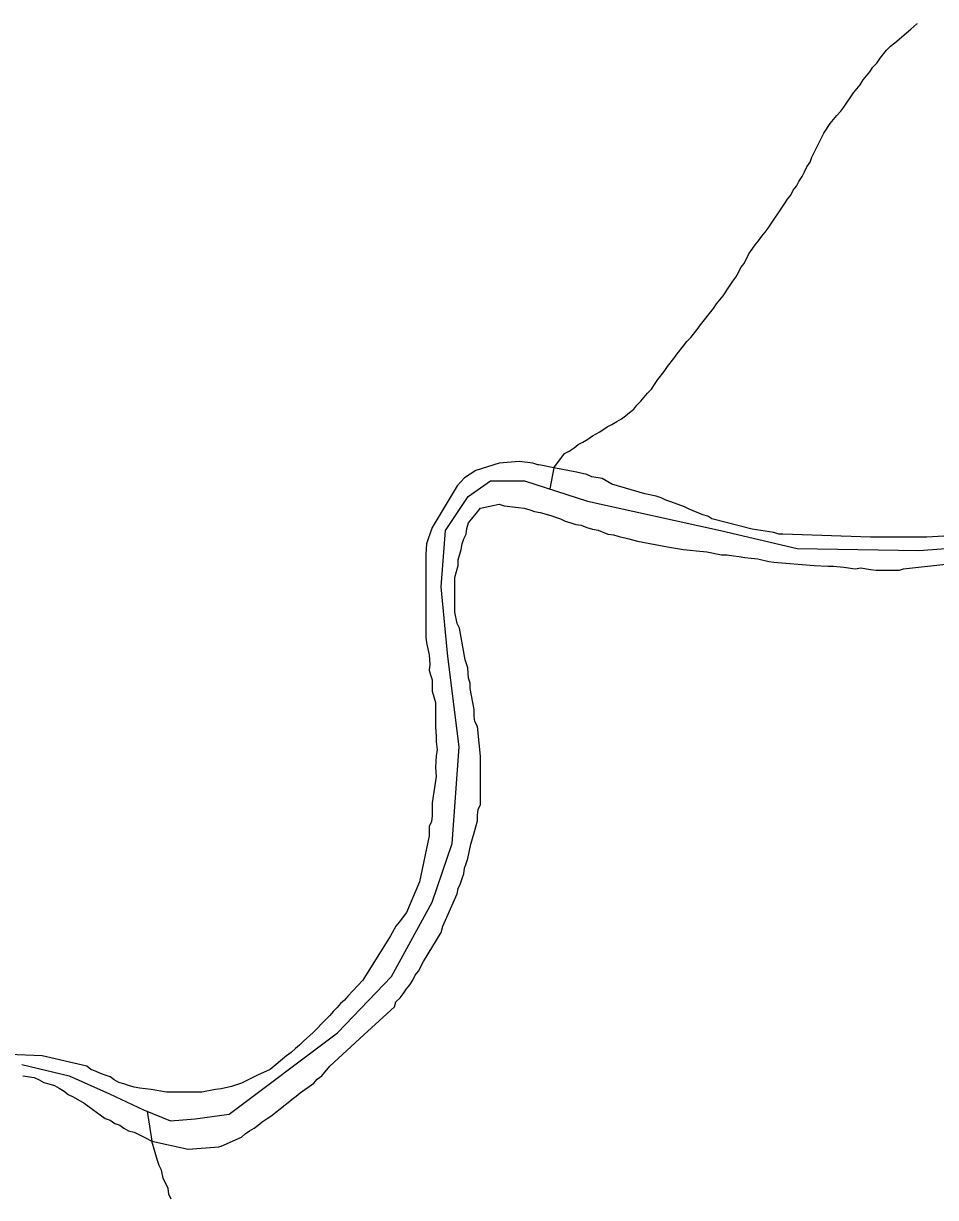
# Model space of a CAD drawing. Extents: x 652.3 to 678, y 7316.9 to 7344.9.
# Drawn here: x 654.216 to 655.117, y 7342.218 to 7343.378 of the extents above; entities that cross this region are included whole.
import ezdxf

# ---------------------------------------------------------------- set-up
doc = ezdxf.new("R2010")
doc.units = 0
doc.header["$LTSCALE"] = 0.032
for name, color, linetype, lineweight in [('2', 7, 'Continuous', 25), ('55', 7, 'Continuous', 25), ('7', 7, 'Continuous', 25)]:
    doc.layers.add(name, color=color, linetype=linetype, lineweight=lineweight)

msp = doc.modelspace()

# ---------------------------------------------------------------- linework, layer by layer
at = {"layer": '2'}
msp.add_line((654.5185, 7342.348), (654.5519, 7342.379), dxfattribs=at)
for points in [[(654.7268, 7342.942), (654.7246, 7342.9424), (654.7238, 7342.9424), (654.719, 7342.944), (654.7055, 7342.9456), (654.6856, 7342.944), (654.6625, 7342.9368), (654.6514, 7342.9296), (654.6442, 7342.9217), (654.6195, 7342.8803), (654.6156, 7342.8692), (654.614, 7342.8644), (654.6132, 7342.8541), (654.6132, 7342.8453), (654.6132, 7342.8397), (654.6132, 7342.827), (654.6132, 7342.8143), (654.6132, 7342.8007), (654.6132, 7342.792), (654.6132, 7342.7864), (654.6132, 7342.7777), (654.6132, 7342.7721), (654.614, 7342.7665), (654.6164, 7342.7546), (654.6172, 7342.745), (654.6164, 7342.7395), (654.6179, 7342.7347), (654.6195, 7342.7299), (654.6195, 7342.7244), (654.6195, 7342.7188), (654.6227, 7342.7076), (654.6227, 7342.6949), (654.6227, 7342.683), (654.6235, 7342.6742), (654.6235, 7342.6687), (654.6243, 7342.6607), (654.6235, 7342.6551), (654.6227, 7342.6432), (654.6235, 7342.6344), (654.6195, 7342.6082), (654.6195, 7342.6066), (654.6195, 7342.601), (654.6195, 7342.5955), (654.6187, 7342.5899), (654.6164, 7342.5851), (654.6164, 7342.5756), (654.6068, 7342.5302), (654.6068, 7342.5302), (654.5941, 7342.5), (654.5869, 7342.4904), (654.5837, 7342.4864), (654.5782, 7342.4769), (654.5511, 7342.4331)], [(655.1582, 7342.8739), (655.1081, 7342.8708), (655.0946, 7342.8708), (655.0818, 7342.8708), (655.0524, 7342.8708), (654.9657, 7342.8739), (654.9617, 7342.8739), (654.9569, 7342.8755), (654.9354, 7342.8787), (654.8956, 7342.8891), (654.8917, 7342.8915), (654.8869, 7342.893), (654.8734, 7342.8986), (654.8686, 7342.901), (654.8551, 7342.9058), (654.8503, 7342.9074), (654.8455, 7342.9098), (654.8407, 7342.9113), (654.8296, 7342.9137), (654.797, 7342.9233), (654.7874, 7342.9288), (654.7771, 7342.9304), (654.7723, 7342.9328), (654.762, 7342.9352), (654.7396, 7342.9395), (654.7268, 7342.942)], [(654.5519, 7342.379), (654.5821, 7342.4069), (654.5837, 7342.4117), (654.5877, 7342.4156), (654.5909, 7342.4196), (654.5941, 7342.4244), (654.5973, 7342.4284), (654.6004, 7342.4331), (654.6028, 7342.4379), (654.606, 7342.4419), (654.6108, 7342.4514), (654.6283, 7342.4801), (654.6299, 7342.4864), (654.6442, 7342.5183), (654.645, 7342.5238), (654.6474, 7342.5286), (654.649, 7342.5334), (654.6506, 7342.5382), (654.6514, 7342.5437), (654.653, 7342.5485), (654.6546, 7342.5533), (654.6577, 7342.5676), (654.6593, 7342.5732), (654.6609, 7342.5787), (654.6641, 7342.5907), (654.6641, 7342.5963), (654.6649, 7342.6018), (654.6673, 7342.6066), (654.6673, 7342.6122), (654.6673, 7342.6233), (654.6673, 7342.636), (654.6673, 7342.6488), (654.6673, 7342.6543), (654.6673, 7342.6543), (654.6641, 7342.6838), (654.6617, 7342.6886), (654.6609, 7342.6941), (654.6609, 7342.6997), (654.6609, 7342.7005), (654.6569, 7342.7212), (654.6569, 7342.7267), (654.6553, 7342.7315), (654.6546, 7342.7419), (654.6522, 7342.7498), (654.6466, 7342.7809), (654.6442, 7342.7856), (654.6418, 7342.7968), (654.6418, 7342.8063), (654.6418, 7342.819), (654.6418, 7342.831), (654.645, 7342.8429), (654.645, 7342.8485), (654.6482, 7342.8588), (654.649, 7342.8644), (654.6506, 7342.8692), (654.653, 7342.8739), (654.6538, 7342.8795), (654.6553, 7342.8851), (654.6585, 7342.8891), (654.6673, 7342.8994), (654.6856, 7342.9034), (654.6904, 7342.9018), (654.7047, 7342.9002), (654.7102, 7342.8994), (654.7158, 7342.8978), (654.7206, 7342.8962), (654.7262, 7342.8954), (654.7365, 7342.8922), (654.7413, 7342.8907), (654.7461, 7342.8891), (654.7508, 7342.8867), (654.7564, 7342.8851), (654.7612, 7342.8835), (654.7667, 7342.8827), (654.7723, 7342.8803), (654.7779, 7342.8787), (654.7835, 7342.8779), (654.793, 7342.8739), (654.7986, 7342.8732), (654.8041, 7342.8716), (654.8137, 7342.8692), (654.8224, 7342.8668), (654.8519, 7342.8612), (654.8678, 7342.8588), (654.8742, 7342.858), (654.8805, 7342.8572), (654.8909, 7342.8564), (654.9052, 7342.8533), (654.9108, 7342.8533), (654.9171, 7342.8525), (654.9227, 7342.8517), (654.9283, 7342.8509), (654.9346, 7342.8501), (654.941, 7342.8493), (654.9521, 7342.8469), (654.9569, 7342.8461), (654.9967, 7342.8429), (655.0102, 7342.8421), (655.0158, 7342.8421), (655.0261, 7342.8413), (655.0373, 7342.8397)], [(655.0373, 7342.8397), (655.0428, 7342.8405), (655.0524, 7342.8389), (655.058, 7342.8381), (655.0635, 7342.8381), (655.0691, 7342.8381), (655.081, 7342.8381), (655.085, 7342.8397), (655.1296, 7342.8445)], [(654.5511, 7342.4331), (654.536, 7342.4172), (654.5328, 7342.4132), (654.5288, 7342.4101), (654.5256, 7342.4061), (654.5217, 7342.4021), (654.5185, 7342.3981), (654.5145, 7342.3941), (654.5018, 7342.3814), (654.4922, 7342.3727), (654.4883, 7342.3687), (654.4843, 7342.3655), (654.4803, 7342.3615), (654.4755, 7342.3583), (654.4596, 7342.3448)], [(654.4596, 7342.3448), (654.4469, 7342.3392), (654.431, 7342.3313), (654.4262, 7342.3297), (654.4214, 7342.3281), (654.4111, 7342.3257), (654.4055, 7342.3249), (654.392, 7342.3225), (654.3792, 7342.3225), (654.3673, 7342.3225), (654.357, 7342.3225), (654.3418, 7342.3249), (654.3363, 7342.3257), (654.3307, 7342.3265), (654.3251, 7342.3273), (654.3196, 7342.3289), (654.3148, 7342.3305), (654.31, 7342.3321), (654.3052, 7342.3345), (654.3013, 7342.3377), (654.2965, 7342.3392), (654.2917, 7342.3408), (654.2869, 7342.3432), (654.2822, 7342.3448), (654.2782, 7342.348), (654.2344, 7342.3583), (654.2344, 7342.3583), (654.1931, 7342.3599)], [(654.2153, 7342.3384), (654.2265, 7342.3369), (654.2312, 7342.3345), (654.236, 7342.3321), (654.2408, 7342.3305), (654.2464, 7342.3289), (654.2511, 7342.3265), (654.2559, 7342.3233), (654.2599, 7342.3201), (654.2647, 7342.3178), (654.2758, 7342.3114), (654.2965, 7342.2963), (654.3013, 7342.2947), (654.306, 7342.2915), (654.3108, 7342.2899), (654.3148, 7342.2867), (654.3196, 7342.2843), (654.3251, 7342.2828), (654.3363, 7342.2772), (654.3426, 7342.274), (654.3784, 7342.266), (654.4087, 7342.2684), (654.4111, 7342.2692), (654.431, 7342.278), (654.4349, 7342.2812), (654.4389, 7342.2843), (654.4437, 7342.2867), (654.4477, 7342.2899), (654.4517, 7342.2931), (654.4564, 7342.2963), (654.4612, 7342.2995), (654.4652, 7342.3026), (654.4692, 7342.3058), (654.4731, 7342.309), (654.4771, 7342.3122), (654.4811, 7342.3154), (654.4851, 7342.3186), (654.489, 7342.3217), (654.4938, 7342.3249), (654.4978, 7342.3281), (654.5026, 7342.3313), (654.5058, 7342.3353), (654.5105, 7342.3384), (654.5185, 7342.348)]]:
    msp.add_lwpolyline(points, dxfattribs=at)
at = {"layer": '55'}
for p, q in [((654.7396, 7342.9395), (654.7357, 7342.9186)), ((654.338, 7342.3036), (654.3426, 7342.274))]:
    msp.add_line(p, q, dxfattribs=at)
for points in [[(654.2608, 7342.3385), (654.3009, 7342.3207), (654.3343, 7342.3051), (654.361, 7342.294), (654.3855, 7342.2962), (654.4189, 7342.3007), (654.5258, 7342.3809), (654.5792, 7342.4366), (654.6193, 7342.5101), (654.6393, 7342.568), (654.646, 7342.6638), (654.6349, 7342.7529), (654.6282, 7342.8219), (654.6326, 7342.8776), (654.6549, 7342.9111), (654.6772, 7342.9266), (654.7106, 7342.9266), (654.7729, 7342.9066), (654.9043, 7342.8776), (654.9799, 7342.8598), (655.1002, 7342.8576), (655.1892, 7342.8643)], [(654.2141, 7342.3497), (654.2608, 7342.3385)]]:
    msp.add_lwpolyline(points, dxfattribs=at)
at = {"layer": '7'}
for points in [[(654.7396, 7342.9395), (654.75, 7342.9535), (654.7548, 7342.9559), (654.7596, 7342.9591), (654.7636, 7342.9623), (654.7683, 7342.9647), (654.7731, 7342.9678), (654.7779, 7342.971), (654.785, 7342.975), (654.7922, 7342.9798), (654.797, 7342.9822), (654.8018, 7342.9853), (654.8065, 7342.9877), (654.8105, 7342.9909), (654.8145, 7342.9941), (654.8185, 7342.9973), (654.8216, 7343.0013), (654.8256, 7343.0052), (654.8288, 7343.0092), (654.832, 7343.0132), (654.836, 7343.0172), (654.8392, 7343.0219), (654.8423, 7343.0267), (654.8487, 7343.0347), (654.8519, 7343.0394), (654.8582, 7343.0474), (654.8614, 7343.0522), (654.8678, 7343.0601), (654.871, 7343.0641), (654.875, 7343.0681), (654.8813, 7343.0761), (654.8845, 7343.0808), (654.8972, 7343.0967), (654.9004, 7343.1015), (654.9068, 7343.1095), (654.9131, 7343.119), (654.9163, 7343.1238), (654.9195, 7343.1278), (654.9219, 7343.1325), (654.9243, 7343.1373), (654.9275, 7343.1413), (654.9322, 7343.1508), (654.9354, 7343.1556), (654.9386, 7343.1596), (654.9418, 7343.1636), (654.945, 7343.1684), (654.9482, 7343.1723), (654.9513, 7343.1763), (654.9545, 7343.1811), (654.9641, 7343.1954), (654.9673, 7343.2002), (654.9704, 7343.205), (654.9736, 7343.2089), (654.976, 7343.2137), (654.9792, 7343.2177), (654.9816, 7343.2225), (654.9848, 7343.2272), (654.9871, 7343.232), (654.9895, 7343.2368), (654.9927, 7343.2416), (654.9943, 7343.2463), (654.9967, 7343.2511), (655.0039, 7343.2654), (655.0062, 7343.2702), (655.0126, 7343.2797), (655.019, 7343.2877), (655.023, 7343.2917), (655.0261, 7343.2957), (655.0357, 7343.31), (655.0421, 7343.3179), (655.0452, 7343.3227), (655.0516, 7343.3307), (655.0548, 7343.3354), (655.0588, 7343.3394), (655.0619, 7343.3442), (655.0683, 7343.3522), (655.0723, 7343.3561), (655.0763, 7343.3593), (655.0922, 7343.3728), (655.0982, 7343.378), (655.0988, 7343.3785)], [(654.3617, 7342.2167), (654.3594, 7342.2215), (654.3586, 7342.2271), (654.3538, 7342.2374), (654.3522, 7342.2454), (654.3498, 7342.2501), (654.3482, 7342.2549), (654.3426, 7342.274)]]:
    msp.add_lwpolyline(points, dxfattribs=at)

doc.saveas('drawing.dxf')
